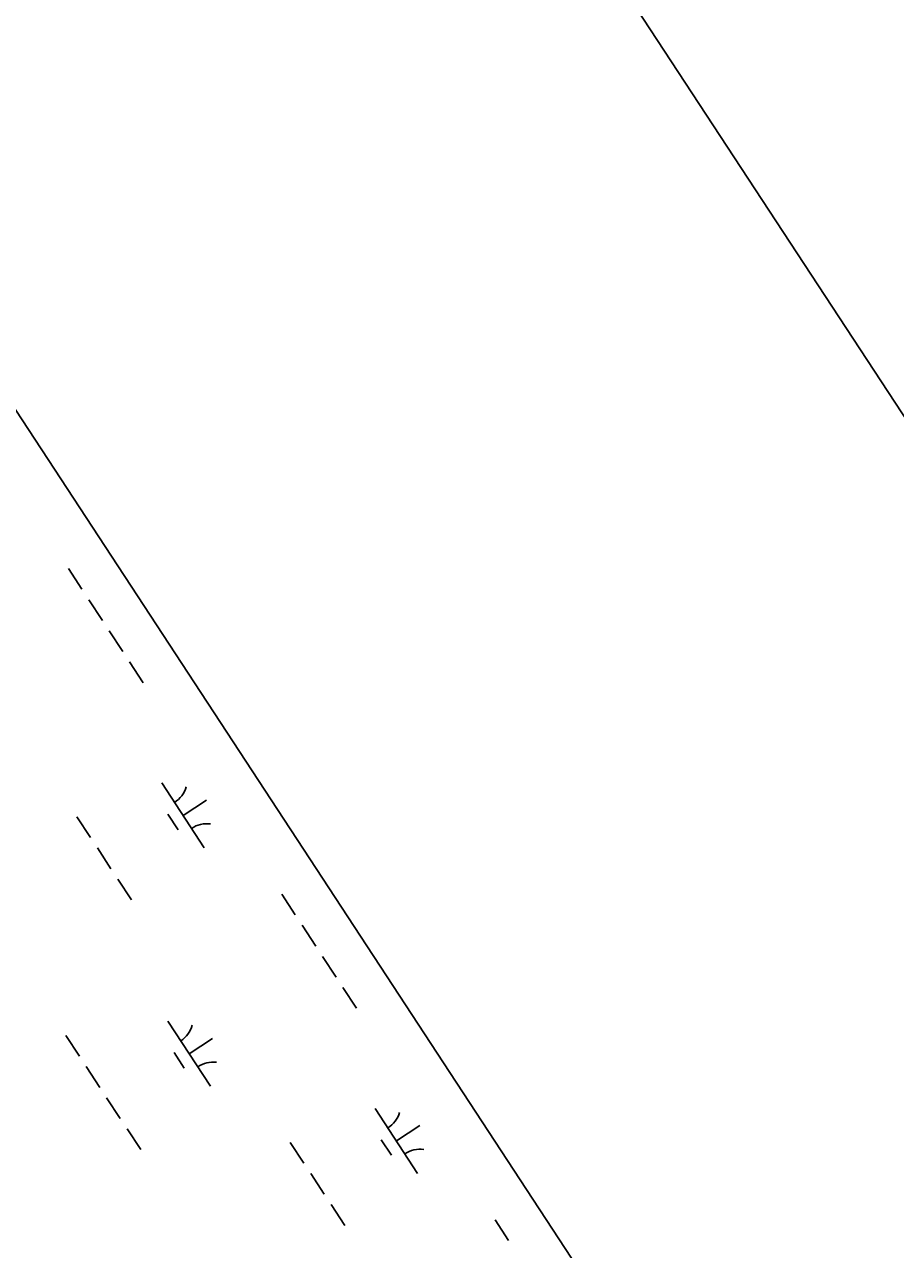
# Model space of a CAD drawing. Extents: x 3945642 to 3966284, y 206476 to 228921.
# Drawn here: x 3962785 to 3963346, y 216338 to 217128 of the extents above; entities that cross this region are included whole.
import ezdxf

# ---------------------------------------------------------------- set-up
doc = ezdxf.new("R2010")
doc.units = 0
for name, color, linetype in [('V-ANNO-SYMB', 7, 'Continuous'), ('V-GRID-FRAM', 7, 'Continuous'), ('V-WETL-SWMP', 7, 'Continuous')]:
    doc.layers.add(name, color=color, linetype=linetype)

msp = doc.modelspace()

# ---------------------------------------------------------------- linework, layer by layer
at = {"layer": 'V-ANNO-SYMB'}
msp.add_lwpolyline([(3946901.33, 221076.13), (3955965.98, 207239.34), (3965550.66, 213518.37), (3956486.01, 227355.17), (3946901.33, 221076.13)], dxfattribs=at)
at = {"layer": 'V-GRID-FRAM'}
msp.add_lwpolyline([(3956474.97, 226502.08), (3964764.16, 213848.98), (3957669.11, 209282.64), (3949512.02, 222000.49), (3956474.97, 226502.08)], dxfattribs=at)
at = {"layer": 'V-WETL-SWMP'}
for p, q in [((3962761.08, 216906.6), (3963240.22, 216175.21)), ((3962812.99, 216777.01), (3962821.76, 216763.62)), ((3962826.14, 216756.93), (3962834.91, 216743.55)), ((3962839.3, 216736.86), (3962848.06, 216723.47)), ((3962852.45, 216716.78), (3962861.22, 216703.4)), ((3962873.23, 216638.75), (3962900.63, 216596.93)), ((3962886.93, 216617.84), (3962901.99, 216627.71)), ((3962818.54, 216616.92), (3962827.31, 216603.53)), ((3962877.19, 216618.63), (3962883.77, 216608.59)), ((3962831.69, 216596.84), (3962840.46, 216583.46)), ((3962844.85, 216576.76), (3962853.61, 216563.38)), ((3962950.51, 216567.09), (3962959.28, 216553.7)), ((3962963.67, 216547.01), (3962972.43, 216533.63)), ((3962976.82, 216526.94), (3962985.58, 216513.55)), ((3962989.97, 216506.86), (3962998.74, 216493.48)), ((3962877.17, 216485.06), (3962904.57, 216443.24)), ((3962811.37, 216475.94), (3962820.14, 216462.55)), ((3962890.87, 216464.15), (3962905.92, 216474.01)), ((3962881.13, 216464.94), (3962887.7, 216454.9)), ((3962824.53, 216455.86), (3962833.29, 216442.48)), ((3962837.68, 216435.78), (3962846.45, 216422.4)), ((3963010.75, 216428.83), (3963038.15, 216387.01)), ((3962850.83, 216415.71), (3962859.6, 216402.33)), ((3963024.45, 216407.92), (3963039.51, 216417.79)), ((3962956.06, 216407), (3962964.83, 216393.61)), ((3963014.71, 216408.71), (3963021.29, 216398.68)), ((3962969.21, 216386.92), (3962977.98, 216373.54)), ((3962982.37, 216366.85), (3962991.13, 216353.46)), ((3963088.03, 216357.17), (3963096.8, 216343.78))]:
    msp.add_line(p, q, dxfattribs=at)
for centre, start, end in [((3962872, 216641.08), 302.45745, 344.00111), ((3962902.27, 216594.87), 82.45745, 124.00111), ((3962875.93, 216487.38), 302.45745, 344.00111), ((3962906.2, 216441.17), 82.45745, 124.00111), ((3963009.52, 216431.16), 302.45745, 344.00111), ((3963039.79, 216384.95), 82.45745, 124.00111)]:
    msp.add_arc(centre, 17.62, start, end, dxfattribs=at)

doc.saveas('drawing.dxf')
